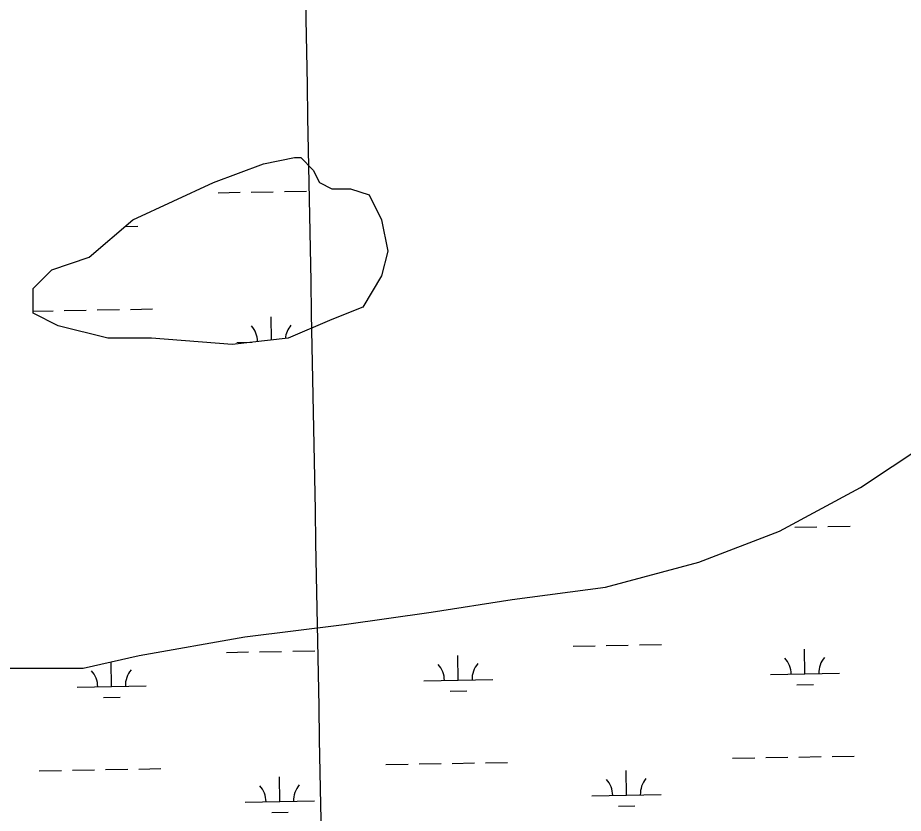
# Model space of a CAD drawing. Extents: x 3957609 to 3995875, y 234277 to 260273.
# Drawn here: x 3966451 to 3967733, y 255930 to 257081 of the extents above; entities that cross this region are included whole.
import ezdxf

# ---------------------------------------------------------------- set-up
doc = ezdxf.new("R2010")
doc.units = 0
for name, color, linetype in [('V-GRID-MAJR', 7, 'Continuous'), ('V-TOPO-SHOR', 7, 'Continuous'), ('V-WETL-SWMP', 7, 'Continuous')]:
    doc.layers.add(name, color=color, linetype=linetype)

msp = doc.modelspace()

# ---------------------------------------------------------------- linework, layer by layer
at = {"layer": 'V-GRID-MAJR'}
msp.add_spline([(3967193.104, 239799.451), (3967136.284, 242827.44), (3967022.571, 248887.277), (3966908.859, 254947.105), (3966851.966, 257978.948)], degree=3, dxfattribs=at)
at = {"layer": 'V-TOPO-SHOR'}
for p, q in [((3967671.237, 256401.081), (3967779.265, 256473.148)), ((3967554.206, 256338.021), (3967671.237, 256401.081)), ((3967437.175, 256292.979), (3967554.206, 256338.021)), ((3967302.14, 256256.945), (3967437.175, 256292.979)), ((3967167.105, 256238.929), (3967302.14, 256256.945)), ((3967050.074, 256220.912), (3967167.105, 256238.929)), ((3966924.041, 256202.895), (3967050.074, 256220.912)), ((3966780.004, 256184.878), (3966924.041, 256202.895)), ((3966626.964, 256157.852), (3966780.004, 256184.878)), ((3966545.942, 256139.836), (3966626.964, 256157.852)), ((3966329.886, 256139.836), (3966545.942, 256139.836))]:
    msp.add_line(p, q, dxfattribs=at)
msp.add_lwpolyline([(3966617.961, 256788.444), (3966734.992, 256842.495), (3966807.011, 256869.52), (3966852.022, 256878.529), (3966861.025, 256878.529), (3966879.03, 256860.512), (3966888.032, 256842.495), (3966906.037, 256833.486), (3966933.044, 256833.486), (3966960.051, 256824.478), (3966978.055, 256788.444), (3966987.058, 256743.402), (3966978.055, 256707.368), (3966951.048, 256662.326), (3966906.037, 256644.309), (3966843.02, 256617.284), (3966761.999, 256608.275), (3966644.968, 256617.284), (3966581.952, 256617.284), (3966509.933, 256635.3), (3966473.924, 256653.317), (3966473.924, 256689.351), (3966500.931, 256716.377), (3966554.945, 256734.393)], close=True, dxfattribs=at)
at = {"layer": 'V-WETL-SWMP'}
for p, q in [((3966789.314, 256828.686), (3966821.309, 256829.268)), ((3966789.314, 256828.686), (3966821.309, 256829.268)), ((3966789.314, 256828.686), (3966821.309, 256829.268)), ((3966837.307, 256829.559), (3966869.301, 256830.141)), ((3966837.307, 256829.559), (3966869.301, 256830.141)), ((3966837.307, 256829.559), (3966869.301, 256830.141)), ((3966741.322, 256827.814), (3966773.317, 256828.395)), ((3966741.322, 256827.814), (3966773.317, 256828.395)), ((3966741.322, 256827.814), (3966773.317, 256828.395)), ((3966606.87, 256778.931), (3966625.122, 256779.263)), ((3966606.87, 256778.931), (3966625.122, 256779.263)), ((3966606.87, 256778.931), (3966625.122, 256779.263)), ((3966473.924, 256656.423), (3966502.481, 256656.942)), ((3966473.924, 256656.423), (3966502.481, 256656.942)), ((3966473.924, 256656.423), (3966502.481, 256656.942)), ((3966518.479, 256657.233), (3966550.473, 256657.815)), ((3966518.479, 256657.233), (3966550.473, 256657.815)), ((3966518.479, 256657.233), (3966550.473, 256657.815)), ((3966566.471, 256658.106), (3966598.466, 256658.687)), ((3966566.471, 256658.106), (3966598.466, 256658.687)), ((3966566.471, 256658.106), (3966598.466, 256658.687)), ((3966614.463, 256658.978), (3966646.458, 256659.56)), ((3966614.463, 256658.978), (3966646.458, 256659.56)), ((3966614.463, 256658.978), (3966646.458, 256659.56)), ((3966818.62, 256614.571), (3966818.013, 256647.935)), ((3966818.62, 256614.571), (3966818.013, 256647.935)), ((3966818.62, 256614.571), (3966818.013, 256647.935)), ((3966768.676, 256611.032), (3966790.335, 256611.426)), ((3966768.676, 256611.032), (3966790.335, 256611.426)), ((3966768.676, 256611.032), (3966790.335, 256611.426)), ((3967671.237, 256401.081), (3967779.265, 256473.148)), ((3967554.206, 256338.021), (3967671.237, 256401.081)), ((3967576.169, 256343.735), (3967608.164, 256344.317)), ((3967624.161, 256344.608), (3967656.156, 256345.19)), ((3967437.175, 256292.979), (3967554.206, 256338.021)), ((3967302.14, 256256.945), (3967437.175, 256292.979)), ((3967167.105, 256238.929), (3967302.14, 256256.945)), ((3967050.074, 256220.912), (3967167.105, 256238.929)), ((3966924.041, 256202.895), (3967050.074, 256220.912)), ((3966780.004, 256184.878), (3966924.041, 256202.895)), ((3966626.964, 256157.852), (3966780.004, 256184.878)), ((3966753.418, 256162.573), (3966785.413, 256163.155)), ((3966801.411, 256163.446), (3966833.405, 256164.028)), ((3966849.403, 256164.319), (3966881.397, 256164.901)), ((3967255.244, 256171.698), (3967287.238, 256172.28)), ((3967303.236, 256172.571), (3967335.23, 256173.153)), ((3967351.228, 256173.444), (3967383.222, 256174.025)), ((3967590.876, 256131.363), (3967590.222, 256167.357)), ((3966545.942, 256139.836), (3966626.964, 256157.852)), ((3967089.051, 256122.239), (3967088.397, 256158.233)), ((3966329.886, 256139.836), (3966545.942, 256139.836)), ((3966587.226, 256113.114), (3966586.576, 256148.871)), ((3967540.885, 256130.454), (3967640.868, 256132.272)), ((3966537.234, 256112.205), (3966637.218, 256114.023)), ((3967039.06, 256121.33), (3967139.043, 256123.148)), ((3967579.159, 256115.717), (3967603.155, 256116.153)), ((3966575.509, 256097.467), (3966599.505, 256097.904)), ((3967077.334, 256106.592), (3967101.33, 256107.028)), ((3967486.233, 256009.37), (3967518.228, 256009.952)), ((3967534.225, 256010.242), (3967566.22, 256010.824)), ((3967582.217, 256011.115), (3967614.212, 256011.697)), ((3967630.209, 256011.988), (3967662.204, 256012.569)), ((3966984.408, 256000.245), (3967016.403, 256000.827)), ((3967032.4, 256001.118), (3967064.395, 256001.699)), ((3967080.392, 256001.99), (3967112.387, 256002.572)), ((3967128.384, 256002.863), (3967160.379, 256003.445)), ((3966482.583, 255991.12), (3966514.577, 255991.702)), ((3966530.575, 255991.993), (3966562.57, 255992.575)), ((3966578.567, 255992.866), (3966610.562, 255993.447)), ((3966626.559, 255993.738), (3966658.554, 255994.32)), ((3966830.764, 255946.701), (3966830.109, 255982.695)), ((3967332.589, 255955.826), (3967331.934, 255991.82)), ((3966780.772, 255945.792), (3966880.756, 255947.61)), ((3967282.597, 255954.917), (3967382.581, 255956.735)), ((3966819.046, 255931.054), (3966843.042, 255931.491)), ((3967320.871, 255940.179), (3967344.867, 255940.615))]:
    msp.add_line(p, q, dxfattribs=at)
msp.add_lwpolyline([(3966617.961, 256788.444), (3966734.992, 256842.495), (3966807.011, 256869.52), (3966852.022, 256878.529), (3966861.025, 256878.529), (3966879.03, 256860.512), (3966888.032, 256842.495), (3966906.037, 256833.486), (3966933.044, 256833.486), (3966960.051, 256824.478), (3966978.055, 256788.444), (3966987.058, 256743.402), (3966978.055, 256707.368), (3966951.048, 256662.326), (3966906.037, 256644.309), (3966843.02, 256617.284), (3966761.999, 256608.275), (3966644.968, 256617.284), (3966581.952, 256617.284), (3966509.933, 256635.3), (3966473.924, 256653.317), (3966473.924, 256689.351), (3966500.931, 256716.377), (3966554.945, 256734.393)], close=True, dxfattribs=at)
msp.add_lwpolyline([(3966617.961, 256788.444), (3966734.992, 256842.495), (3966807.011, 256869.52), (3966852.022, 256878.529), (3966861.025, 256878.529), (3966879.03, 256860.512), (3966888.032, 256842.495), (3966906.037, 256833.486), (3966933.044, 256833.486), (3966960.051, 256824.478), (3966978.055, 256788.444), (3966987.058, 256743.402), (3966978.055, 256707.368), (3966951.048, 256662.326), (3966906.037, 256644.309), (3966843.02, 256617.284), (3966761.999, 256608.275), (3966644.968, 256617.284), (3966581.952, 256617.284), (3966509.933, 256635.3), (3966473.924, 256653.317), (3966473.924, 256689.351), (3966500.931, 256716.377), (3966554.945, 256734.393)], close=True, dxfattribs=at)
msp.add_lwpolyline([(3966617.961, 256788.444), (3966734.992, 256842.495), (3966807.011, 256869.52), (3966852.022, 256878.529), (3966861.025, 256878.529), (3966879.03, 256860.512), (3966888.032, 256842.495), (3966906.037, 256833.486), (3966933.044, 256833.486), (3966960.051, 256824.478), (3966978.055, 256788.444), (3966987.058, 256743.402), (3966978.055, 256707.368), (3966951.048, 256662.326), (3966906.037, 256644.309), (3966843.02, 256617.284), (3966761.999, 256608.275), (3966644.968, 256617.284), (3966581.952, 256617.284), (3966509.933, 256635.3), (3966473.924, 256653.317), (3966473.924, 256689.351), (3966500.931, 256716.377), (3966554.945, 256734.393)], close=True, dxfattribs=at)
for centre, start, end in [((3966763.425, 256611.411), 1.528183, 41.813537), ((3966763.425, 256611.411), 1.528183, 41.813537), ((3966763.425, 256611.411), 1.528183, 41.813537), ((3966873.893, 256613.42), 140.269876, 174.471078), ((3966873.893, 256613.42), 140.269876, 174.471078), ((3966873.893, 256613.42), 140.269876, 174.471078), ((3967535.634, 256130.834), 0.269879, 41.813537), ((3967646.101, 256132.842), 140.269876, 181.813534), ((3966642.451, 256114.593), 140.269876, 181.813534), ((3967033.809, 256121.709), 0.269879, 41.813537), ((3967144.276, 256123.718), 140.269876, 181.813534), ((3966531.984, 256112.584), 0.269879, 41.813537), ((3966775.521, 255946.171), 0.269879, 41.813537), ((3966885.989, 255948.18), 140.269876, 181.813534), ((3967277.346, 255955.296), 0.269879, 41.813537), ((3967387.814, 255957.305), 140.269876, 181.813534)]:
    msp.add_arc(centre, 35.246, start, end, dxfattribs=at)

doc.saveas('drawing.dxf')
